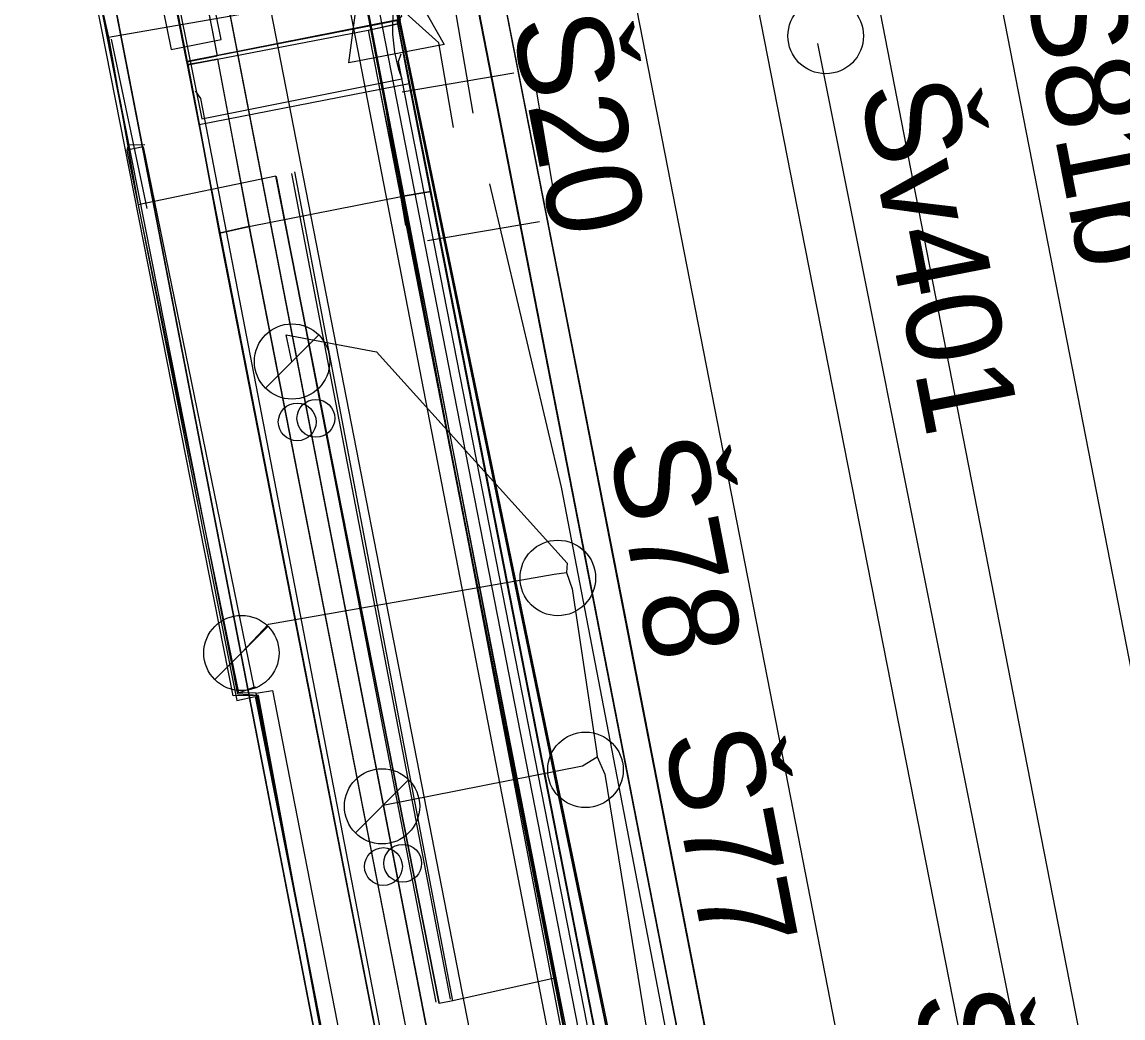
# Model space of a CAD drawing. Extents: x -545736 to -544888, y -1122892 to -1119128.
# Drawn here: x -545223.11 to -545208.55, y -1121816.49 to -1121803.31 of the extents above; entities that cross this region are included whole.
import ezdxf

# ---------------------------------------------------------------- set-up
doc = ezdxf.new("R2010")
doc.units = 0
for name, color, linetype in [('osvětlené plochy-hodnota-obrys', 7, 'Continuous'), ('Podbarveni_Nastupiste', 7, 'Continuous'), ('Podbarveni_Zastreseni_Pozemni', 7, 'Continuous'), ('Vrstva 1 - Koleje', 7, 'Continuous'), ('Vrstva 13', 7, 'Continuous'), ('Vrstva 14_zastreseni a nastupiste', 7, 'Continuous'), ('Vrstva 16_plochy', 7, 'Continuous'), ('Vrstva 17', 7, 'Continuous'), ('Vrstva 17_ploty - zabradli', 7, 'Continuous'), ('Vrstva 18_mosty', 7, 'Continuous'), ('Vrstva 23', 7, 'Continuous'), ('Vrstva 23 - PHS - pozemni - schody - eskalatory', 7, 'Continuous'), ('Vrstva 29 - sdelzar', 7, 'Continuous'), ('Vrstva 31', 7, 'Continuous'), ('Vrstva 33 - prvky sdelzar', 7, 'Continuous'), ('Vrstva 34', 7, 'Continuous'), ('Vrstva 35', 7, 'Continuous'), ('Vrstva 4 - Teren - stezky - prechody - plochy', 7, 'Continuous'), ('Vrstva 43', 7, 'Continuous'), ('Vrstva 44', 7, 'Continuous')]:
    doc.layers.add(name, color=color, linetype=linetype)

msp = doc.modelspace()

# ---------------------------------------------------------------- linework, layer by layer
at = {"layer": 'osvětlené plochy-hodnota-obrys'}
msp.add_lwpolyline([(-545199.162, -1121901.526), (-545277.859, -1121498.851)], dxfattribs=at)
at = {"layer": 'Podbarveni_Nastupiste'}
for points in [[(-545187.251, -1121954.256), (-545197.191, -1121903.223), (-545206.675, -1121854.601), (-545216.326, -1121805.1), (-545225.795, -1121756.548), (-545231.585, -1121726.856)], [(-545224.924, -1121787.43), (-545221.36, -1121805.783), (-545221.259, -1121806.301), (-545211.715, -1121855.445), (-545211.684, -1121855.607), (-545203.518, -1121897.654)]]:
    msp.add_lwpolyline(points, dxfattribs=at)
at = {"layer": 'Podbarveni_Zastreseni_Pozemni'}
for points in [[(-545187.955, -1121952.531), (-545197.581, -1121903.153), (-545207.045, -1121854.61), (-545216.686, -1121805.155), (-545226.175, -1121756.48), (-545231.934, -1121726.937)], [(-545224.924, -1121787.43), (-545221.36, -1121805.783), (-545221.259, -1121806.301), (-545211.715, -1121855.445), (-545211.684, -1121855.607), (-545203.518, -1121897.654)]]:
    msp.add_lwpolyline(points, dxfattribs=at)
at = {"layer": 'Vrstva 1 - Koleje'}
for points in [[(-545233.848, -1121681.554), (-545231.483, -1121693.695), (-545230.717, -1121697.634), (-545229.575, -1121703.488), (-545227.679, -1121713.214), (-545226.781, -1121717.826), (-545225.755, -1121723.095), (-545223.844, -1121732.896), (-545221.936, -1121742.699), (-545220.047, -1121752.363), (-545218.136, -1121762.167), (-545216.206, -1121772.05), (-545214.706, -1121779.748), (-545213.171, -1121787.633), (-545211.629, -1121795.541), (-545210.504, -1121801.308), (-545208.582, -1121811.169), (-545206.666, -1121820.989), (-545204.756, -1121830.789), (-545202.85, -1121840.577), (-545200.945, -1121850.344), (-545199.048, -1121860.1)], [(-545230.326, -1121724.427), (-545229.979, -1121726.206), (-545228.374, -1121734.441), (-545226.474, -1121744.198), (-545224.579, -1121753.948), (-545222.66, -1121763.756), (-545220.843, -1121773.054), (-545218.829, -1121783.394), (-545216.936, -1121793.11), (-545215.015, -1121802.972), (-545213.112, -1121812.732), (-545211.192, -1121822.586), (-545209.281, -1121832.389), (-545207.364, -1121842.223), (-545205.454, -1121852.03), (-545203.463, -1121862.249), (-545201.64, -1121871.595), (-545199.732, -1121881.388), (-545197.825, -1121891.185), (-545195.911, -1121901.003), (-545194.004, -1121910.796), (-545192.091, -1121920.608), (-545190.577, -1121928.351), (-545188.26, -1121940.241)]]:
    msp.add_lwpolyline(points, dxfattribs=at)
at = {"layer": 'Vrstva 13'}
msp.add_lwpolyline([(-545221.504, -1121800.783), (-545220.734, -1121804.591), (-545218.089, -1121804.063)], dxfattribs=at)
msp.add_ellipse((-545216.263, -1121803.374), major_axis=(-1.679, -0.994), ratio=0.99989, start_param=4.121128, end_param=6.109314, dxfattribs=at)
at = {"layer": 'Vrstva 14_zastreseni a nastupiste'}
for points in [[(-545235.481, -1121708.743), (-545240.947, -1121709.822), (-545239.006, -1121719.972), (-545238.05, -1121719.845), (-545230.816, -1121757.091), (-545221.26, -1121806.301), (-545211.684, -1121855.607), (-545203.518, -1121897.654)], [(-545203.518, -1121897.654), (-545211.715, -1121855.445), (-545221.36, -1121805.783), (-545230.843, -1121756.957), (-545238.05, -1121719.845), (-545239.006, -1121719.972), (-545240.947, -1121709.822), (-545235.472, -1121708.744)], [(-545187.955, -1121952.531), (-545197.617, -1121902.959), (-545207.134, -1121854.134), (-545216.759, -1121804.75), (-545226.215, -1121756.237), (-545235.472, -1121708.744), (-545235.481, -1121708.743), (-545226.175, -1121756.48), (-545216.686, -1121805.155), (-545207.045, -1121854.61), (-545197.581, -1121903.153), (-545187.955, -1121952.532)], [(-545190.303, -1121938.581), (-545192.214, -1121928.77), (-545194.125, -1121918.966), (-545196.031, -1121909.189), (-545197.942, -1121899.363), (-545199.857, -1121889.557), (-545201.763, -1121879.791), (-545203.702, -1121869.853), (-545205.6, -1121860.114), (-545207.522, -1121850.259), (-545209.418, -1121840.525), (-545211.324, -1121830.765), (-545213.239, -1121820.945), (-545215.147, -1121811.118), (-545217.071, -1121801.296), (-545218.983, -1121791.496), (-545220.884, -1121781.736), (-545222.038, -1121775.828), (-545223.949, -1121766.01), (-545225.858, -1121756.223), (-545227.768, -1121746.427), (-545229.681, -1121736.644), (-545231.585, -1121726.856), (-545232.882, -1121727.101)], [(-545190.297, -1121938.595), (-545192.208, -1121928.784), (-545194.119, -1121918.98), (-545196.025, -1121909.203), (-545197.936, -1121899.377), (-545199.851, -1121889.571), (-545201.757, -1121879.805), (-545203.696, -1121869.867), (-545205.594, -1121860.128), (-545207.516, -1121850.273), (-545209.412, -1121840.539), (-545211.318, -1121830.779), (-545213.233, -1121820.959), (-545215.141, -1121811.132), (-545217.065, -1121801.31), (-545218.977, -1121791.51), (-545220.878, -1121781.75), (-545222.032, -1121775.842), (-545223.943, -1121766.024), (-545225.852, -1121756.237), (-545227.762, -1121746.441), (-545229.675, -1121736.658), (-545231.579, -1121726.87), (-545232.876, -1121727.115)]]:
    msp.add_lwpolyline(points, dxfattribs=at)
for centre in [(-545219.474, -1121808.601), (-545219.227, -1121808.554), (-545218.333, -1121814.485), (-545218.079, -1121814.442)]:
    msp.add_circle(centre, 0.25, dxfattribs=at)
at = {"layer": 'Vrstva 16_plochy'}
for points in [[(-545190.303, -1121938.581), (-545192.214, -1121928.77), (-545194.125, -1121918.966), (-545196.031, -1121909.189), (-545197.942, -1121899.363), (-545199.857, -1121889.557), (-545201.763, -1121879.791), (-545203.702, -1121869.853), (-545205.6, -1121860.114), (-545207.522, -1121850.259), (-545209.418, -1121840.525), (-545211.324, -1121830.765), (-545213.239, -1121820.945), (-545215.147, -1121811.118), (-545217.071, -1121801.296), (-545218.983, -1121791.496), (-545220.884, -1121781.736), (-545222.038, -1121775.828), (-545223.949, -1121766.01), (-545225.858, -1121756.223), (-545227.768, -1121746.427), (-545229.681, -1121736.644), (-545231.585, -1121726.856), (-545232.882, -1121727.101)], [(-545203.547, -1121897.593), (-545206.753, -1121881.158), (-545211.097, -1121859.343), (-545210.813, -1121859.226), (-545213.111, -1121847.564), (-545213.392, -1121847.604), (-545218.662, -1121820.44), (-545218.477, -1121820.346), (-545219.984, -1121812.223), (-545220.26, -1121812.204), (-545225.709, -1121784.688), (-545225.426, -1121784.6), (-545227.01, -1121776.395), (-545227.341, -1121776.465), (-545232.574, -1121749.266), (-545232.267, -1121749.247), (-545234.505, -1121737.659), (-545234.868, -1121737.77), (-545236.84, -1121727.819)]]:
    msp.add_lwpolyline(points, dxfattribs=at)
at = {"layer": 'Vrstva 17'}
msp.add_line((-545221.935, -1121803.538), (-545221.465, -1121805.778), dxfattribs=at)
at = {"layer": 'Vrstva 17_ploty - zabradli'}
for points in [[(-545213.137, -1121829.09), (-545213.201, -1121828.997), (-545215.683, -1121816.346), (-545218.136, -1121803.834), (-545218.101, -1121803.73)], [(-545215.883, -1121829.595), (-545215.85, -1121829.485), (-545218.337, -1121816.824), (-545220.75, -1121804.321), (-545220.821, -1121804.222)]]:
    msp.add_lwpolyline(points, dxfattribs=at)
at = {"layer": 'Vrstva 18_mosty'}
for points in [[(-545219.635, -1121795.63), (-545219.635, -1121795.615), (-545218.143, -1121803.282), (-545220.93, -1121803.831), (-545220.922, -1121803.874), (-545220.529, -1121803.8), (-545218.535, -1121803.416), (-545218.141, -1121803.333)], [(-545219.635, -1121795.615), (-545219.59, -1121795.606), (-545219.51, -1121796.002), (-545218.181, -1121802.78), (-545218.093, -1121803.238), (-545218.143, -1121803.282), (-545218.141, -1121803.333)], [(-545219.553, -1121796.011), (-545218.112, -1121803.285), (-545220.531, -1121803.756)], [(-545220.935, -1121803.835), (-545220.935, -1121803.838), (-545221.586, -1121800.548)], [(-545215.667, -1121830.925), (-545215.887, -1121829.775), (-545216.081, -1121828.749), (-545220.77, -1121804.664), (-545221.577, -1121800.537)], [(-545211.907, -1121835.206), (-545213.071, -1121829.23), (-545213.278, -1121828.196), (-545217.991, -1121804.122), (-545218.151, -1121803.288)], [(-545218.141, -1121803.333), (-545217.992, -1121804.117), (-545217.708, -1121805.552), (-545213.28, -1121828.199), (-545213.076, -1121829.274), (-545211.899, -1121835.2), (-545212.297, -1121835.279), (-545214.339, -1121835.694), (-545214.735, -1121835.776), (-545214.959, -1121834.667)], [(-545220.531, -1121803.756), (-545220.935, -1121803.835), (-545220.931, -1121803.83)], [(-545220.931, -1121803.83), (-545220.93, -1121803.831)], [(-545215.668, -1121830.923), (-545215.873, -1121829.807), (-545216.075, -1121828.744), (-545220.501, -1121806.103), (-545220.773, -1121804.657), (-545220.922, -1121803.874)], [(-545220.77, -1121804.664), (-545217.991, -1121804.122)], [(-545218.099, -1121805.619), (-545217.708, -1121805.552)], [(-545220.116, -1121806.015), (-545218.099, -1121805.619)], [(-545220.116, -1121806.015), (-545220.501, -1121806.103)]]:
    msp.add_lwpolyline(points, dxfattribs=at)
at = {"layer": 'Vrstva 23'}
for p, q in [((-545213.668, -1121829.539), (-545218.806, -1121802.964)), ((-545213.451, -1121829.513), (-545218.594, -1121802.85)), ((-545216.047, -1121815.956), (-545218.589, -1121802.934)), ((-545213.523, -1121829.585), (-545218.58, -1121802.969)), ((-545221.969, -1121803.51), (-545221.579, -1121805.729)), ((-545221.511, -1121804.961), (-545221.723, -1121805.005)), ((-545221.489, -1121804.933), (-545221.707, -1121804.938)), ((-545217.416, -1121816.262), (-545219.506, -1121805.292)), ((-545219.759, -1121805.349), (-545217.595, -1121816.297)), ((-545219.754, -1121805.353), (-545217.641, -1121816.278)), ((-545219.551, -1121805.316), (-545217.451, -1121816.238)), ((-545220.017, -1121812.191), (-545220.247, -1121812.186))]:
    msp.add_line(p, q, dxfattribs=at)
for points in [[(-545204.006, -1121895.32), (-545211.097, -1121859.276), (-545210.828, -1121859.191), (-545213.136, -1121847.58), (-545213.447, -1121847.636), (-545218.7, -1121820.501), (-545218.434, -1121820.401), (-545220.002, -1121812.223), (-545220.322, -1121812.224), (-545225.746, -1121784.731), (-545225.44, -1121784.622), (-545227.044, -1121776.44), (-545227.334, -1121776.447), (-545232.615, -1121749.298), (-545232.32, -1121749.236), (-545234.53, -1121737.665), (-545234.868, -1121737.675), (-545238.332, -1121720.513)], [(-545222.616, -1121800.682), (-545221.969, -1121803.51), (-545220.17, -1121803.198)], [(-545220.247, -1121812.186), (-545221.723, -1121805.005), (-545221.707, -1121804.938), (-545222.126, -1121802.802)], [(-545221.511, -1121804.961), (-545221.511, -1121804.961), (-545220.05, -1121812.112)], [(-545211.94, -1121835.191), (-545213.321, -1121830.107), (-545214.861, -1121821.949), (-545216.047, -1121815.956), (-545217.416, -1121816.262), (-545217.595, -1121816.297), (-545219.759, -1121805.349), (-545221.579, -1121805.729), (-545220.273, -1121812.287), (-545220.028, -1121812.236)], [(-545220.247, -1121812.186), (-545220.05, -1121812.112), (-545220.023, -1121812.107)], [(-545220.028, -1121812.236), (-545218.581, -1121819.536), (-545216.338, -1121831.071)], [(-545216.517, -1121830.117), (-545220.017, -1121812.191), (-545219.799, -1121812.154), (-545216.323, -1121830.022)]]:
    msp.add_lwpolyline(points, dxfattribs=at)
at = {"layer": 'Vrstva 23 - PHS - pozemni - schody - eskalatory'}
msp.add_lwpolyline([(-545221.073, -1121800.604), (-545221.735, -1121800.738), (-545221.141, -1121803.674), (-545220.479, -1121803.54)], close=True, dxfattribs=at)
at = {"layer": 'Vrstva 29 - sdelzar'}
for points in [[(-545238.22, -1121711.14), (-545234.93, -1121728.12), (-545231.3, -1121746.83), (-545227.7, -1121765.38), (-545223.97, -1121784.59), (-545220.37, -1121803.18), (-545216.73, -1121821.93), (-545213.13, -1121840.52), (-545209.71, -1121858.15), (-545206.26, -1121875.91), (-545203.14, -1121892.01), (-545203.04, -1121892.5), (-545200.17, -1121907.31), (-545196.87, -1121924.33), (-545191.66, -1121951.2)], [(-545191.66, -1121951.2), (-545193.35, -1121942.51), (-545235.14, -1121727)], [(-545225.37, -1121777.4), (-545216.94, -1121820.87), (-545205.32, -1121880.79), (-545201.375, -1121901.125), (-545191.66, -1121951.2), (-545194.13, -1121951.65), (-545195.7, -1121951.95), (-545197.13, -1121952.16)]]:
    msp.add_lwpolyline(points, dxfattribs=at)
at = {"layer": 'Vrstva 31'}
for points in [[(-545167.8, -1121768.56), (-545182.27, -1121771.39), (-545196.19, -1121774), (-545210.17, -1121776.63), (-545223.05, -1121779.38), (-545201.82, -1121882.5), (-545197.48, -1121905.04), (-545195.72, -1121914.53), (-545195.79, -1121915.03), (-545194.56, -1121922.72)], [(-545201.82, -1121882.5), (-545223.05, -1121779.38)], [(-545223.05, -1121779.38), (-545201.93, -1121881.72), (-545206.59, -1121882.55)], [(-545217.407, -1121804.706), (-545217.601, -1121803.583), (-545218.255, -1121802.993), (-545220.439, -1121802.372)]]:
    msp.add_lwpolyline(points, dxfattribs=at)
at = {"layer": 'Vrstva 33 - prvky sdelzar'}
msp.add_lwpolyline([(-545218.029, -1121802.725), (-545217.532, -1121803.607), (-545218.789, -1121803.851), (-545218.658, -1121802.847)], dxfattribs=at)
at = {"layer": 'Vrstva 34'}
for p, q in [((-545218.085, -1121804.234), (-545216.607, -1121803.982)), ((-545216.318, -1121804.187), (-545216.066, -1121805.665)), ((-545218.038, -1121806.001), (-545218.29, -1121804.523)), ((-545216.271, -1121805.954), (-545217.749, -1121806.206))]:
    msp.add_line(p, q, dxfattribs=at)
at = {"layer": 'Vrstva 35'}
for points in [[(-545217.147, -1121804.514), (-545217.974, -1121799.667), (-545219.293, -1121792.561), (-545222.008, -1121784.886), (-545223.084, -1121780.563)], [(-545221.174, -1121800.475), (-545220.531, -1121803.756)], [(-545221.171, -1121800.489), (-545220.531, -1121803.756)], [(-545220.931, -1121803.83), (-545220.935, -1121803.835), (-545221.586, -1121800.548), (-545221.574, -1121800.54)], [(-545221.574, -1121800.54), (-545220.931, -1121803.83)], [(-545218.535, -1121803.416), (-545218.534, -1121803.418), (-545218.144, -1121803.331), (-545218.141, -1121803.333)], [(-545218.535, -1121803.416), (-545218.141, -1121803.333), (-545217.708, -1121805.552), (-545213.28, -1121828.199), (-545213.076, -1121829.274), (-545211.899, -1121835.2), (-545211.899, -1121835.2), (-545212.293, -1121835.279), (-545212.297, -1121835.279)], [(-545218.144, -1121803.331), (-545217.992, -1121804.117)], [(-545218.535, -1121803.416), (-545218.384, -1121804.19)], [(-545218.534, -1121803.418), (-545218.386, -1121804.189)], [(-545220.935, -1121803.835), (-545220.531, -1121803.756), (-545220.531, -1121803.756), (-545220.931, -1121803.83)], [(-545220.529, -1121803.8), (-545220.922, -1121803.874), (-545220.922, -1121803.869), (-545220.529, -1121803.803), (-545220.529, -1121803.8)], [(-545220.529, -1121803.8), (-545220.384, -1121804.575), (-545220.116, -1121806.015)], [(-545220.529, -1121803.803), (-545220.383, -1121804.579), (-545220.111, -1121806.016)], [(-545220.922, -1121803.869), (-545220.773, -1121804.657), (-545220.501, -1121806.103)], [(-545220.922, -1121803.874), (-545220.501, -1121806.103), (-545215.873, -1121829.807), (-545215.668, -1121830.923), (-545215.271, -1121830.836)], [(-545217.992, -1121804.117), (-545217.708, -1121805.552)], [(-545218.386, -1121804.189), (-545218.108, -1121805.619)], [(-545218.384, -1121804.19), (-545218.099, -1121805.619)], [(-545218.099, -1121805.619), (-545218.108, -1121805.619), (-545217.708, -1121805.552), (-545217.708, -1121805.552), (-545218.099, -1121805.619)], [(-545217.708, -1121805.552), (-545215.494, -1121816.876), (-545213.28, -1121828.199)], [(-545206.402, -1121859.002), (-545206.387, -1121858.252), (-545212.45, -1121827.803), (-545215.976, -1121809.464), (-545216.925, -1121805.451)], [(-545218.108, -1121805.619), (-545215.89, -1121816.948), (-545213.671, -1121828.277)], [(-545218.099, -1121805.619), (-545215.887, -1121816.947), (-545213.674, -1121828.274)], [(-545220.116, -1121806.015), (-545220.501, -1121806.103), (-545220.501, -1121806.103), (-545220.111, -1121806.016), (-545220.116, -1121806.015)], [(-545220.116, -1121806.015), (-545217.898, -1121817.346), (-545215.679, -1121828.676)], [(-545220.111, -1121806.016), (-545217.895, -1121817.345)], [(-545220.501, -1121806.103), (-545218.288, -1121817.424), (-545216.075, -1121828.744)]]:
    msp.add_lwpolyline(points, dxfattribs=at)
at = {"layer": 'Vrstva 4 - Teren - stezky - prechody - plochy'}
for points in [[(-545205.594, -1121860.128), (-545207.516, -1121850.273), (-545209.412, -1121840.539), (-545211.318, -1121830.779), (-545213.233, -1121820.959), (-545215.141, -1121811.132), (-545217.065, -1121801.31), (-545218.977, -1121791.51), (-545220.878, -1121781.75), (-545222.032, -1121775.842), (-545223.943, -1121766.024), (-545225.852, -1121756.237), (-545227.762, -1121746.441), (-545229.675, -1121736.658), (-545231.579, -1121726.87), (-545232.876, -1121727.115), (-545237.056, -1121705.49), (-545240.121, -1121689.95)], [(-545231.44, -1121701.484), (-545232.286, -1121701.618), (-545230.088, -1121716.152), (-545228.038, -1121727.844), (-545220.949, -1121764.49), (-545212.911, -1121805.524), (-545206.635, -1121837.447), (-545200.392, -1121870.233)], [(-545231.44, -1121701.484), (-545226.159, -1121728.902), (-545219.293, -1121764.433), (-545211.332, -1121805.41), (-545203.649, -1121844.746)]]:
    msp.add_lwpolyline(points, dxfattribs=at)
at = {"layer": 'Vrstva 43'}
for p, q in [((-545219.895, -1121808.153), (-545219.19, -1121807.449)), ((-545220.565, -1121812.01), (-545219.86, -1121811.306)), ((-545218.705, -1121814.04), (-545218, -1121813.336))]:
    msp.add_line(p, q, dxfattribs=at)
msp.add_lwpolyline([(-545221.64, -1121793.845), (-545216.677, -1121819.304), (-545215.137, -1121827.201), (-545204.798, -1121880.11), (-545202.406, -1121892.353), (-545195.991, -1121925.439), (-545195.251, -1121929.242), (-545194.988, -1121930.593), (-545190.551, -1121953.388)], dxfattribs=at)
for centre, radius in [((-545212.483, -1121803.494), 0.5), ((-545219.542, -1121807.802), 0.498), ((-545216.027, -1121810.666), 0.5), ((-545220.212, -1121811.659), 0.498), ((-545215.661, -1121813.205), 0.5), ((-545218.352, -1121813.688), 0.498)]:
    msp.add_circle(centre, radius, dxfattribs=at)
at = {"layer": 'Vrstva 44'}
for points in [[(-545212.59, -1121803.593), (-545208.953, -1121821.799), (-545208.948, -1121822.07), (-545208.726, -1121822.02), (-545203.529, -1121820.939), (-545203.318, -1121820.84)], [(-545219.543, -1121807.801), (-545219.618, -1121807.451), (-545218.426, -1121807.672), (-545215.901, -1121810.469)], [(-545215.901, -1121810.469), (-545215.912, -1121810.596), (-545215.836, -1121810.812), (-545215.517, -1121812.96), (-545215.505, -1121813.035), (-545215.407, -1121813.263), (-545214.247, -1121820.364), (-545208.074, -1121850.261), (-545207.892, -1121850.634)], [(-545220.213, -1121811.658), (-545220.213, -1121811.658), (-545219.854, -1121811.277), (-545216.073, -1121810.616), (-545215.912, -1121810.596)], [(-545218.353, -1121813.688), (-545218.338, -1121813.674), (-545215.701, -1121813.15), (-545215.505, -1121813.035)]]:
    msp.add_lwpolyline(points, dxfattribs=at)

# ---------------------------------------------------------------- texts
at = {"layer": 'Vrstva 34'}
msp.add_text('Š20', height=1.25, rotation=281.0302, dxfattribs=at).set_placement((-545216.643, -1121803.301))
at = {"layer": 'Vrstva 43'}
for s, rotation, p in [('Š81b', 281.0281, (-545209.85, -1121802.804)), ('Šv401', 281.0323, (-545212.04, -1121804.183)), ('Š78', 281.0281, (-545215.362, -1121808.907)), ('Š77', 281.0281, (-545214.636, -1121812.76)), ('Šk402', 281.0323, (-545211.338, -1121816.214))]:
    msp.add_text(s, height=1.25, rotation=rotation, dxfattribs=at).set_placement(p)

doc.saveas('drawing.dxf')
